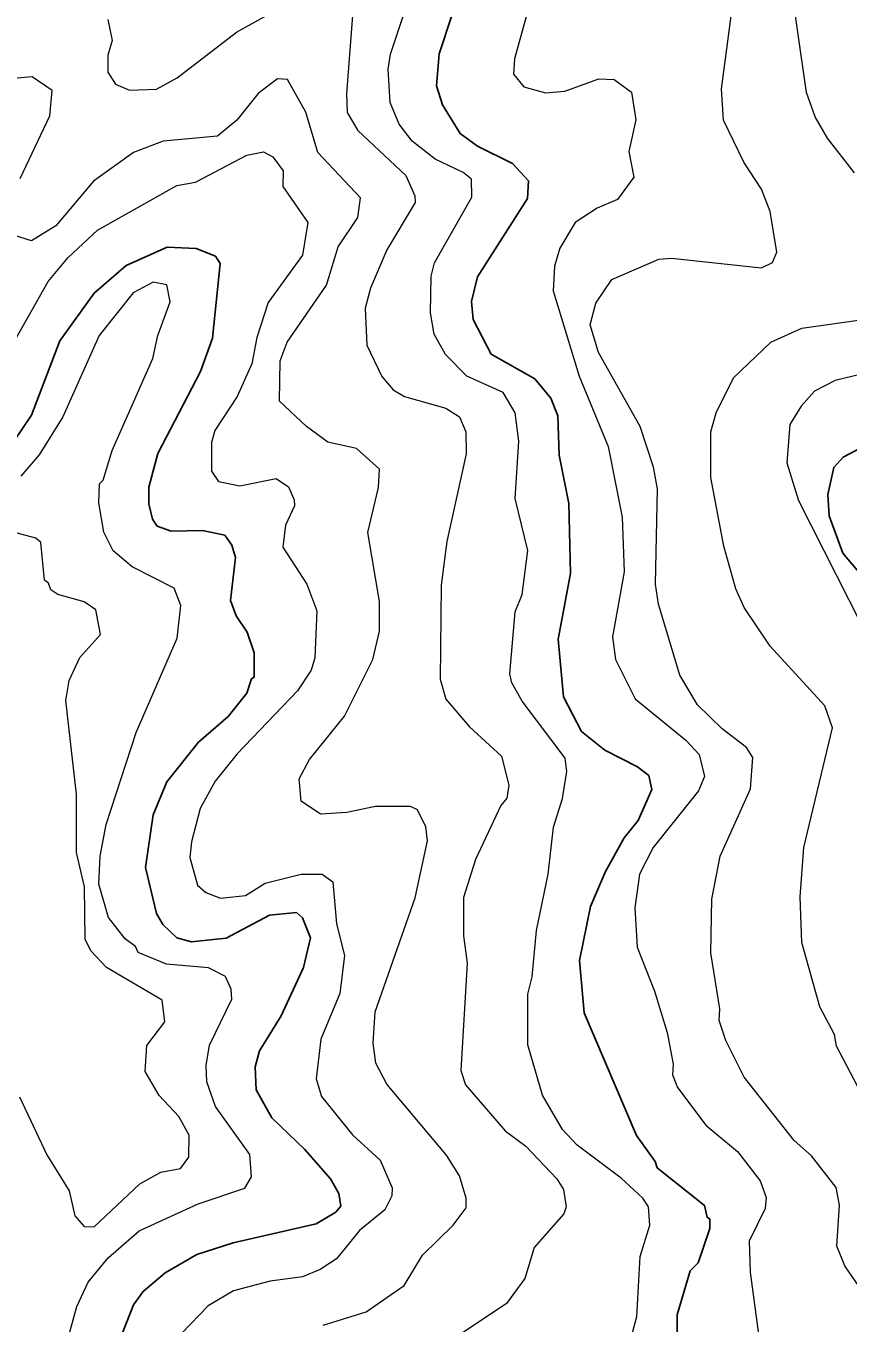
# Model space of a CAD drawing. Extents: x 673.3 to 698.5, y 6984.3 to 7012.3.
# Drawn here: x 696.231 to 696.981, y 6987.951 to 6989.134 of the extents above; entities that cross this region are included whole.
import ezdxf

# ---------------------------------------------------------------- set-up
doc = ezdxf.new("R2010")
doc.units = 0
doc.header["$LTSCALE"] = 0.032
doc.layers.add('1', color=7, linetype='Continuous', lineweight=25)
doc.layers.add('2', color=7, linetype='Continuous', lineweight=13)

msp = doc.modelspace()

# ---------------------------------------------------------------- linework, layer by layer
at = {"layer": '1'}
for points in [[(696.8247, 6987.9101), (696.825, 6987.9589), (696.8369, 6987.9989), (696.8442, 6988.0063), (696.8548, 6988.0375), (696.8548, 6988.0461), (696.8523, 6988.0478), (696.8498, 6988.0586), (696.8067, 6988.093), (696.805, 6988.0987), (696.788, 6988.1225), (696.7401, 6988.2343), (696.736, 6988.2821), (696.746, 6988.3313), (696.7596, 6988.3632), (696.7766, 6988.394), (696.7893, 6988.4096), (696.8018, 6988.4379), (696.799, 6988.4507), (696.7887, 6988.4586), (696.759, 6988.4739), (696.7378, 6988.4909), (696.7215, 6988.5225), (696.7166, 6988.5752), (696.7278, 6988.6349), (696.7262, 6988.6987), (696.7175, 6988.7428), (696.7163, 6988.7788), (696.7099, 6988.7948), (696.6951, 6988.8127), (696.6553, 6988.8351), (696.639, 6988.8668), (696.6375, 6988.8831), (696.6431, 6988.9055), (696.6884, 6988.977), (696.6894, 6988.9932), (696.6749, 6989.009), (696.643, 6989.0247), (696.6272, 6989.0363), (696.6111, 6989.0624), (696.6057, 6989.0799), (696.6081, 6989.1089), (696.6193, 6989.1431)], [(696.2206, 6988.756), (696.2364, 6988.7795), (696.2622, 6988.8473), (696.2935, 6988.8907), (696.3228, 6988.916), (696.36, 6988.9326), (696.3865, 6988.9314), (696.4041, 6988.9246), (696.4085, 6988.9177), (696.4014, 6988.8496), (696.3906, 6988.8193), (696.3517, 6988.7446), (696.3435, 6988.7137), (696.3435, 6988.6984), (696.3467, 6988.6845), (696.351, 6988.6783), (696.3637, 6988.6735), (696.3923, 6988.6743), (696.4126, 6988.6701), (696.419, 6988.6608), (696.4223, 6988.6496), (696.4177, 6988.6103)], [(697.0281, 6988.5915), (696.9761, 6988.6534), (696.9636, 6988.6875), (696.9624, 6988.7072), (696.9677, 6988.7318), (696.9763, 6988.7411), (696.993, 6988.7499)], [(696.4177, 6988.6103), (696.4231, 6988.5964), (696.433, 6988.5814), (696.4393, 6988.5627), (696.4395, 6988.5403), (696.437, 6988.5388), (696.4328, 6988.5259), (696.4157, 6988.5047), (696.3888, 6988.4811), (696.3599, 6988.4449), (696.3475, 6988.415), (696.3403, 6988.3669), (696.3505, 6988.3248), (696.3561, 6988.3147), (696.369, 6988.3026), (696.3823, 6988.299), (696.4138, 6988.3023), (696.4533, 6988.3233), (696.478, 6988.3257), (696.4835, 6988.3208), (696.4907, 6988.3026), (696.4844, 6988.2756), (696.4641, 6988.2316), (696.4442, 6988.1997), (696.4404, 6988.1849), (696.4412, 6988.164), (696.4556, 6988.1384), (696.4852, 6988.1099), (696.5089, 6988.0829), (696.5167, 6988.0695), (696.5184, 6988.0579), (696.5138, 6988.0525), (696.4958, 6988.0417), (696.4203, 6988.0245), (696.3871, 6988.0137), (696.3583, 6987.9972), (696.3382, 6987.9801), (696.3294, 6987.9679), (696.3168, 6987.9355)]]:
    msp.add_lwpolyline(points, dxfattribs=at)
at = {"layer": '2'}
for points in [[(696.727, 6989.2873), (696.6766, 6989.1046), (696.6758, 6989.0905), (696.6853, 6989.0789), (696.7048, 6989.0734), (696.7226, 6989.0749), (696.7537, 6989.0862), (696.7675, 6989.0855), (696.7832, 6989.074), (696.7872, 6989.0489), (696.7808, 6989.0199), (696.7855, 6988.9966), (696.7707, 6988.976), (696.752, 6988.9682), (696.7319, 6988.9553), (696.7181, 6988.9318), (696.7131, 6988.9152), (696.7119, 6988.8929), (696.7357, 6988.815), (696.7621, 6988.7507), (696.7749, 6988.6863), (696.7766, 6988.6366), (696.7661, 6988.5772), (696.7687, 6988.5564), (696.7868, 6988.5208), (696.8328, 6988.4829), (696.8451, 6988.4698), (696.8498, 6988.4498), (696.8444, 6988.4368), (696.8031, 6988.385), (696.7906, 6988.3608), (696.7865, 6988.33), (696.7884, 6988.2942), (696.8044, 6988.2539), (696.8158, 6988.2164), (696.8214, 6988.1873)], [(696.7075, 6988.3606), (696.7123, 6988.4037), (696.7204, 6988.4298), (696.7245, 6988.4544), (696.7228, 6988.4667), (696.6837, 6988.5186), (696.6744, 6988.5354), (696.6725, 6988.5436), (696.6774, 6988.6), (696.6838, 6988.6157), (696.6887, 6988.6561), (696.6774, 6988.7033), (696.6806, 6988.7558), (696.6774, 6988.7815), (696.6663, 6988.8002), (696.6331, 6988.8149), (696.6137, 6988.8348), (696.6034, 6988.8533), (696.6, 6988.8728), (696.6008, 6988.9062), (696.6037, 6988.9183), (696.6379, 6988.9784), (696.6375, 6988.9946), (696.6299, 6989.0009), (696.6045, 6989.013), (696.5834, 6989.0295), (696.5715, 6989.0449), (696.5635, 6989.0647), (696.5616, 6989.0951), (696.5638, 6989.1087), (696.591, 6989.1909)], [(696.9866, 6989.0004), (696.962, 6989.0321), (696.9507, 6989.0516), (696.9428, 6989.0736), (696.9256, 6989.1949)], [(696.886, 6988.1757), (696.8693, 6988.2091), (696.8632, 6988.2274), (696.8638, 6988.2378), (696.8557, 6988.289), (696.8565, 6988.3378), (696.8642, 6988.3772), (696.8917, 6988.4387), (696.894, 6988.4672), (696.8882, 6988.4764), (696.8659, 6988.4932), (696.8436, 6988.5153), (696.8273, 6988.5422), (696.8078, 6988.6069), (696.8052, 6988.6252), (696.8069, 6988.7122), (696.8034, 6988.7319), (696.7912, 6988.7691), (696.7533, 6988.8366), (696.7458, 6988.8619), (696.7508, 6988.8815), (696.7653, 6988.9031), (696.8083, 6988.9216), (696.8197, 6988.9227), (696.9018, 6988.9138), (696.9118, 6988.9187), (696.9158, 6988.9282), (696.9096, 6988.9653), (696.9019, 6988.9857), (696.8857, 6989.0101), (696.8671, 6989.0485), (696.8655, 6989.0772), (696.8759, 6989.157)], [(696.3061, 6989.1402), (696.3099, 6989.1212), (696.306, 6989.1079), (696.306, 6989.0924), (696.3131, 6989.0812), (696.3258, 6989.0758), (696.3503, 6989.0768), (696.3693, 6989.0871), (696.4232, 6989.1289), (696.4683, 6989.1536)], [(696.5291, 6989.144), (696.5235, 6989.0727), (696.5243, 6989.0555), (696.5339, 6989.039), (696.5775, 6988.9981), (696.586, 6988.9795), (696.5861, 6988.9733), (696.5602, 6988.9303), (696.5453, 6988.8953), (696.5406, 6988.8769), (696.5421, 6988.8432), (696.5558, 6988.8147), (696.5661, 6988.8025), (696.5765, 6988.7965), (696.6141, 6988.7857), (696.6266, 6988.7778), (696.6324, 6988.7642), (696.6325, 6988.7443)], [(696.2262, 6988.9954), (696.2531, 6989.0525), (696.2554, 6989.0755), (696.2371, 6989.088), (696.1989, 6989.0848)], [(696.5024, 6987.9493), (696.5415, 6987.9615), (696.5762, 6987.9854), (696.5928, 6988.0132), (696.6209, 6988.0405), (696.6325, 6988.0565), (696.6325, 6988.0651), (696.6266, 6988.0857), (696.6146, 6988.1043), (696.5602, 6988.1692), (696.5503, 6988.1883), (696.548, 6988.2066), (696.5496, 6988.2352), (696.5862, 6988.3391), (696.5975, 6988.3912), (696.5958, 6988.404), (696.5884, 6988.4194), (696.582, 6988.4226), (696.55, 6988.4226), (696.5239, 6988.4169), (696.4998, 6988.4155), (696.4822, 6988.4272), (696.4803, 6988.4476), (696.4897, 6988.4652), (696.5217, 6988.5049), (696.5476, 6988.5564), (696.5535, 6988.5825), (696.5535, 6988.6095), (696.543, 6988.6724), (696.5527, 6988.7134), (696.5535, 6988.7303), (696.5326, 6988.749), (696.5067, 6988.7549), (696.4871, 6988.769), (696.4625, 6988.7922), (696.4632, 6988.829), (696.4696, 6988.8459), (696.5052, 6988.898), (696.5159, 6988.933), (696.534, 6988.9596), (696.5364, 6988.9778), (696.4974, 6989.019), (696.4866, 6989.0557), (696.4698, 6989.0856), (696.4608, 6989.0862), (696.4431, 6989.0727), (696.4237, 6989.0486), (696.406, 6989.0338), (696.3564, 6989.0293), (696.3293, 6989.019), (696.2931, 6988.9928), (696.2587, 6988.9521), (696.2364, 6988.9383), (696.22, 6988.9436)], [(696.2147, 6988.8356), (696.2518, 6988.9013), (696.2699, 6988.9233), (696.2967, 6988.9483), (696.3689, 6988.9888), (696.3858, 6988.9918), (696.4328, 6989.0167), (696.4479, 6989.0197), (696.4563, 6989.015), (696.4657, 6989.0022), (696.4656, 6988.9881), (696.4882, 6988.9553), (696.4835, 6988.9254), (696.4523, 6988.8823), (696.4419, 6988.8502), (696.4374, 6988.8263), (696.4239, 6988.7963), (696.4037, 6988.7655), (696.4005, 6988.7544), (696.4004, 6988.7282), (696.4068, 6988.7189), (696.4262, 6988.7151), (696.4596, 6988.7215), (696.4706, 6988.7142), (696.476, 6988.7023), (696.4761, 6988.6966), (696.468, 6988.6792), (696.4656, 6988.6589), (696.4875, 6988.6254), (696.4965, 6988.601), (696.4948, 6988.5581), (696.4913, 6988.5468), (696.4788, 6988.5279), (696.4238, 6988.4705), (696.4038, 6988.4457), (696.3903, 6988.4207), (696.3822, 6988.3902), (696.3809, 6988.376), (696.3877, 6988.3508), (696.3953, 6988.3441), (696.4086, 6988.3388), (696.4316, 6988.3414), (696.4493, 6988.3526), (696.4822, 6988.3608), (696.5014, 6988.3607), (696.511, 6988.3536), (696.5145, 6988.3155), (696.5217, 6988.2867), (696.5175, 6988.252), (696.5002, 6988.2102), (696.4958, 6988.1741)], [(696.3066, 6988.3212), (696.2979, 6988.3516), (696.2989, 6988.3772), (696.3044, 6988.4059), (696.3319, 6988.49), (696.3692, 6988.5761), (696.3727, 6988.6059), (696.3666, 6988.6216), (696.3281, 6988.6411), (696.3109, 6988.6556), (696.3023, 6988.6726), (696.2979, 6988.6994), (696.2985, 6988.7167), (696.3018, 6988.7202), (696.3099, 6988.7473), (696.3472, 6988.8312), (696.3516, 6988.8521), (696.3629, 6988.8828), (696.3599, 6988.8984), (696.3475, 6988.9007), (696.3291, 6988.8911), (696.298, 6988.8521), (696.2649, 6988.7779), (696.2433, 6988.7433), (696.2267, 6988.7237)], [(697.0052, 6988.1374), (696.9703, 6988.2038), (696.9684, 6988.2145), (696.955, 6988.2397), (696.9387, 6988.2984), (696.9371, 6988.34), (696.9404, 6988.385), (696.9664, 6988.4943), (696.9595, 6988.5143), (696.9098, 6988.5686), (696.886, 6988.6041), (696.8784, 6988.6209), (696.8674, 6988.6599), (696.8557, 6988.7226), (696.8557, 6988.7642), (696.8605, 6988.7816), (696.8763, 6988.8136), (696.9102, 6988.8461), (696.9386, 6988.8588), (697.0052, 6988.8682)], [(696.9931, 6988.8168), (696.9689, 6988.8111), (696.9501, 6988.8013), (696.9379, 6988.7876), (696.9276, 6988.771), (696.9249, 6988.736), (696.9354, 6988.7016), (697.0046, 6988.5655)], [(696.6325, 6988.7443), (696.6151, 6988.6641), (696.6098, 6988.6244), (696.6088, 6988.5385), (696.6141, 6988.5203), (696.6358, 6988.4952), (696.6649, 6988.4685), (696.6716, 6988.442), (696.6696, 6988.43), (696.6643, 6988.4234), (696.641, 6988.374), (696.6301, 6988.3394), (696.6301, 6988.3044), (696.6334, 6988.2797), (696.6277, 6988.1818), (696.6319, 6988.1687), (696.6681, 6988.1266), (696.6869, 6988.1125), (696.7152, 6988.0827), (696.7213, 6988.0731), (696.7237, 6988.0573), (696.7218, 6988.051), (696.6945, 6988.0202), (696.6862, 6987.992), (696.6693, 6987.9692), (696.6291, 6987.942)], [(696.2256, 6988.1575), (696.2503, 6988.1048), (696.2708, 6988.072), (696.2759, 6988.0492), (696.2844, 6988.0394), (696.2937, 6988.0392), (696.3353, 6988.0782), (696.3544, 6988.0888), (696.3722, 6988.0923), (696.3799, 6988.1027), (696.3801, 6988.1228), (696.3708, 6988.1396), (696.3529, 6988.1588), (696.34, 6988.1808), (696.3416, 6988.2046), (696.358, 6988.226), (696.3555, 6988.2458), (696.3048, 6988.2755), (696.2904, 6988.2909), (696.2855, 6988.3014), (696.2847, 6988.3492), (696.2775, 6988.3805), (696.2774, 6988.4338), (696.2676, 6988.5192), (696.2709, 6988.5375), (696.2806, 6988.5584), (696.2994, 6988.5793), (696.2951, 6988.6019), (696.2846, 6988.6092), (696.2604, 6988.6157), (696.2542, 6988.6202), (696.2521, 6988.6262), (696.2482, 6988.629), (696.2449, 6988.6632), (696.2403, 6988.6672), (696.2201, 6988.6727)], [(696.7717, 6987.8958), (696.7882, 6987.9574), (696.7912, 6988.0121), (696.8001, 6988.0405), (696.7987, 6988.0572), (696.7936, 6988.0653), (696.7739, 6988.0835), (696.7339, 6988.1136), (696.7205, 6988.1278), (696.7022, 6988.1591), (696.6888, 6988.205), (696.6888, 6988.2514), (696.6927, 6988.2672), (696.6968, 6988.3093), (696.7075, 6988.3606)], [(696.2637, 6987.9156), (696.2777, 6987.9664), (696.2881, 6987.9886), (696.3063, 6988.0109), (696.3346, 6988.0355), (696.3885, 6988.06), (696.431, 6988.0742), (696.437, 6988.0848), (696.4354, 6988.105), (696.4042, 6988.1489), (696.3963, 6988.1713), (696.3957, 6988.1861), (696.3987, 6988.2047), (696.419, 6988.2466), (696.4183, 6988.2557), (696.4133, 6988.2673), (696.3979, 6988.2752), (696.3595, 6988.2786), (696.3337, 6988.2893), (696.3313, 6988.2947), (696.3219, 6988.3017), (696.3066, 6988.3212)], [(696.8214, 6988.1873), (696.8207, 6988.1778), (696.8252, 6988.166), (696.851, 6988.1317), (696.8799, 6988.1077), (696.9007, 6988.0809), (696.906, 6988.0657), (696.9053, 6988.0557), (696.8907, 6988.0261), (696.8914, 6987.9977), (696.8988, 6987.9433)], [(696.4958, 6988.1741), (696.5008, 6988.1578), (696.5291, 6988.1231), (696.5543, 6988.1), (696.5651, 6988.0746), (696.565, 6988.0673), (696.5585, 6988.0547), (696.5355, 6988.0356), (696.5146, 6988.01), (696.4995, 6988), (696.4835, 6987.9934), (696.454, 6987.9894), (696.4207, 6987.9808), (696.3976, 6987.967), (696.3735, 6987.942)], [(696.9946, 6987.9792), (696.9778, 6988.0036), (696.9705, 6988.0213), (696.9729, 6988.0589), (696.9699, 6988.075), (696.9473, 6988.1037), (696.9316, 6988.1178), (696.886, 6988.1757)]]:
    msp.add_lwpolyline(points, dxfattribs=at)

doc.saveas('drawing.dxf')
